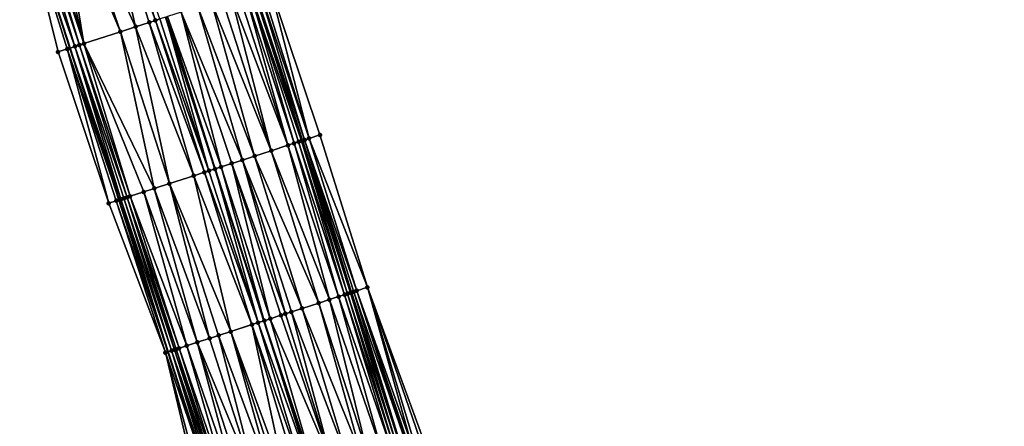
# Model space of a CAD drawing. Header units: feet. Extents: x 2004186 to 2014793, y 836912 to 864902.
# Tile 823 of 974: x 2004674 to 2004798, y 858494 to 858545. Entities that reach past the tile are written whole.
import ezdxf

# ---------------------------------------------------------------- set-up
doc = ezdxf.new("R2010")
doc.units = ezdxf.units.FT
doc.header["$LTSCALE"] = 100
doc.header["$MEASUREMENT"] = 0
for name, color, linetype, lineweight in [('EP_Travel Lane', 5, 'Continuous', 40), ('GPL_Skip Line', 2, 'Continuous', 40), ('Road Shots', 4, 'Continuous', 200), ('Road X-Section', 30, 'Continuous', 13)]:
    doc.layers.add(name, color=color, linetype=linetype, lineweight=lineweight)
doc.layers.add('I-77 SB_MM21-27-Surface-Border', color=7, linetype='Continuous')
doc.layers.add('I-77 SB_MM21-27-Surface-TIN', color=7, linetype='Continuous')

msp = doc.modelspace()

# ---------------------------------------------------------------- linework, layer by layer
at = {"layer": 'EP_Travel Lane'}
for points in [[(2004772.85, 858256.09, 456.8), (2004766.68, 858275.11, 456.58), (2004760.52, 858294.14, 456.37), (2004754.36, 858313.16, 456.14), (2004748.19, 858332.19, 455.93), (2004742.03, 858351.22, 455.73), (2004735.87, 858370.25, 455.55), (2004729.71, 858389.27, 455.39), (2004723.55, 858408.3, 455.18), (2004717.38, 858427.33, 455.01), (2004711.22, 858446.35, 454.8), (2004705.06, 858465.38, 454.61), (2004698.9, 858484.4, 454.41), (2004692.76, 858503.44, 454.2), (2004686.62, 858522.47, 453.98), (2004680.48, 858541.5, 453.77), (2004674.35, 858560.54, 453.58)], [(2004795.84, 858263.53, 456.78), (2004789.67, 858282.56, 456.57), (2004783.5, 858301.58, 456.36), (2004777.33, 858320.6, 456.17), (2004771.17, 858339.62, 455.95), (2004765.01, 858358.65, 455.73), (2004758.86, 858377.68, 455.54), (2004752.7, 858396.71, 455.36), (2004746.54, 858415.73, 455.17), (2004740.38, 858434.76, 454.99), (2004734.22, 858453.79, 454.81), (2004728.07, 858472.82, 454.6), (2004721.91, 858491.84, 454.39), (2004715.76, 858510.88, 454.18), (2004709.62, 858529.91, 453.96), (2004703.47, 858548.94, 453.76)]]:
    msp.add_polyline3d(points, dxfattribs=at)
at = {"layer": 'GPL_Skip Line'}
msp.add_polyline3d([(2004784.83, 858259.97, 456.97), (2004778.66, 858278.99, 456.78), (2004772.5, 858298.02, 456.57), (2004766.34, 858317.04, 456.36), (2004760.18, 858336.07, 456.13), (2004754.03, 858355.1, 455.94), (2004747.87, 858374.13, 455.75), (2004741.72, 858393.16, 455.59), (2004735.57, 858412.19, 455.39), (2004729.42, 858431.22, 455.21), (2004723.26, 858450.25, 455.01), (2004717.11, 858469.28, 454.82), (2004710.96, 858488.31, 454.61), (2004704.81, 858507.33, 454.4), (2004698.65, 858526.36, 454.17), (2004692.5, 858545.39, 453.98)], dxfattribs=at)
at = {"layer": 'I-77 SB_MM21-27-Surface-Border', "color": 3, "linetype": 'ByBlock', "lineweight": -2}
for points in [[(2004772.27, 858255.9, 456.78), (2004765.35, 858274.68, 456.53), (2004759.56, 858293.83, 456.34), (2004752.64, 858312.6, 456.08), (2004745.91, 858331.45, 455.84), (2004739.56, 858350.42, 455.66), (2004733.03, 858369.33, 455.43), (2004726.88, 858388.36, 455.26), (2004720.73, 858407.39, 455.07), (2004714.57, 858426.42, 454.89), (2004708.61, 858445.51, 454.7), (2004702.84, 858464.66, 454.52), (2004697.07, 858483.81, 454.33), (2004692.44, 858503.33, 454.19), (2004685.33, 858522.05, 453.92), (2004678.99, 858541.02, 453.71), (2004674.17, 858560.48, 453.57)], [(2004705.44, 858549.57, 453.6), (2004711.79, 858530.61, 453.78), (2004717.75, 858511.52, 454.03), (2004724.66, 858492.73, 454.17), (2004731.01, 858473.76, 454.36), (2004736.97, 858454.67, 454.58), (2004743.31, 858435.71, 454.74), (2004749.46, 858416.68, 454.92), (2004755.81, 858397.71, 455.09), (2004761.77, 858378.62, 455.3), (2004767.92, 858359.59, 455.48), (2004773.69, 858340.44, 455.76), (2004779.66, 858321.36, 455.98), (2004785.44, 858302.21, 456.21), (2004791.03, 858283, 456.47), (2004797.58, 858264.09, 456.65)]]:
    msp.add_polyline3d(points, dxfattribs=at)
at = {"layer": 'I-77 SB_MM21-27-Surface-TIN', "color": 128, "linetype": 'ByBlock', "lineweight": -2}
for points in [[(2004684.25, 858563.74, 453.78), (2004680.26, 858562.45, 453.72), (2004688.69, 858544.16, 453.94)], [(2004685.02, 858563.99, 453.8), (2004684.25, 858563.74, 453.78), (2004691.17, 858544.96, 453.98)], [(2004684.25, 858563.74, 453.78), (2004690.41, 858544.71, 453.97), (2004691.17, 858544.96, 453.98)], [(2004684.25, 858563.74, 453.78), (2004688.69, 858544.16, 453.94), (2004690.41, 858544.71, 453.97)], [(2004685.02, 858563.99, 453.8), (2004691.17, 858544.96, 453.98), (2004691.74, 858545.15, 453.98)], [(2004678.93, 858562.02, 453.69), (2004677.59, 858561.59, 453.67), (2004682.22, 858542.07, 453.83)], [(2004680.26, 858562.45, 453.72), (2004678.93, 858562.02, 453.69), (2004686.79, 858543.55, 453.91)], [(2004678.93, 858562.02, 453.69), (2004682.22, 858542.07, 453.83), (2004686.79, 858543.55, 453.91)], [(2004680.26, 858562.45, 453.72), (2004686.79, 858543.55, 453.91), (2004688.69, 858544.16, 453.94)], [(2004675.31, 858560.85, 453.62), (2004674.35, 858560.54, 453.58), (2004681.08, 858541.7, 453.8)], [(2004675.88, 858561.04, 453.64), (2004675.31, 858560.85, 453.62), (2004681.65, 858541.88, 453.82)], [(2004675.31, 858560.85, 453.62), (2004681.08, 858541.7, 453.8), (2004681.65, 858541.88, 453.82)], [(2004676.45, 858561.22, 453.65), (2004675.88, 858561.04, 453.64), (2004682.22, 858542.07, 453.83)], [(2004675.88, 858561.04, 453.64), (2004681.65, 858541.88, 453.82), (2004682.22, 858542.07, 453.83)], [(2004677.59, 858561.59, 453.67), (2004676.45, 858561.22, 453.65), (2004682.22, 858542.07, 453.83)], [(2004674.17, 858560.48, 453.57), (2004680.48, 858541.5, 453.77), (2004674.35, 858560.54, 453.58)], [(2004674.17, 858560.48, 453.57), (2004680.13, 858541.39, 453.76), (2004680.48, 858541.5, 453.77)], [(2004674.17, 858560.48, 453.57), (2004678.99, 858541.02, 453.71), (2004680.13, 858541.39, 453.76)], [(2004681.08, 858541.7, 453.8), (2004674.35, 858560.54, 453.58), (2004680.48, 858541.5, 453.77)], [(2004705.44, 858549.57, 453.6), (2004704.49, 858549.27, 453.69), (2004710.45, 858530.18, 453.9)], [(2004705.44, 858549.57, 453.6), (2004710.45, 858530.18, 453.9), (2004711.79, 858530.61, 453.78)], [(2004701.64, 858548.34, 453.83), (2004700.68, 858548.04, 453.85), (2004707.79, 858529.32, 454.03)], [(2004702.4, 858548.59, 453.81), (2004701.64, 858548.34, 453.83), (2004707.79, 858529.32, 454.03)], [(2004702.97, 858548.77, 453.78), (2004702.4, 858548.59, 453.81), (2004708.55, 858529.56, 454.01)], [(2004702.4, 858548.59, 453.81), (2004707.79, 858529.32, 454.03), (2004708.55, 858529.56, 454.01)], [(2004702.97, 858548.77, 453.78), (2004709.5, 858529.87, 453.97), (2004703.47, 858548.94, 453.76)], [(2004702.97, 858548.77, 453.78), (2004709.12, 858529.75, 453.99), (2004709.5, 858529.87, 453.97)], [(2004702.97, 858548.77, 453.78), (2004708.55, 858529.56, 454.01), (2004709.12, 858529.75, 453.99)], [(2004703.54, 858548.96, 453.75), (2004703.47, 858548.94, 453.76), (2004709.62, 858529.91, 453.96)], [(2004709.5, 858529.87, 453.97), (2004709.62, 858529.91, 453.96), (2004703.47, 858548.94, 453.76)], [(2004704.11, 858549.14, 453.72), (2004703.54, 858548.96, 453.75), (2004709.88, 858529.99, 453.95)], [(2004703.54, 858548.96, 453.75), (2004709.62, 858529.91, 453.96), (2004709.88, 858529.99, 453.95)], [(2004704.49, 858549.27, 453.69), (2004704.11, 858549.14, 453.72), (2004710.45, 858530.18, 453.9)], [(2004704.11, 858549.14, 453.72), (2004709.88, 858529.99, 453.95), (2004710.45, 858530.18, 453.9)], [(2004698.21, 858547.24, 453.9), (2004696.5, 858546.68, 453.92), (2004703.6, 858527.96, 454.1)], [(2004699.54, 858547.67, 453.87), (2004698.21, 858547.24, 453.9), (2004705.69, 858528.64, 454.08)], [(2004698.21, 858547.24, 453.9), (2004703.6, 858527.96, 454.1), (2004705.69, 858528.64, 454.08)], [(2004700.68, 858548.04, 453.85), (2004699.54, 858547.67, 453.87), (2004705.69, 858528.64, 454.08)], [(2004700.68, 858548.04, 453.85), (2004705.69, 858528.64, 454.08), (2004707.79, 858529.32, 454.03)], [(2004694.4, 858546.01, 453.95), (2004692.69, 858545.45, 453.98), (2004699.41, 858526.61, 454.16)], [(2004696.5, 858546.68, 453.92), (2004694.4, 858546.01, 453.95), (2004702.08, 858527.47, 454.12)], [(2004694.4, 858546.01, 453.95), (2004700.75, 858527.04, 454.13), (2004702.08, 858527.47, 454.12)], [(2004694.4, 858546.01, 453.95), (2004699.41, 858526.61, 454.16), (2004700.75, 858527.04, 454.13)], [(2004696.5, 858546.68, 453.92), (2004702.08, 858527.47, 454.12), (2004703.6, 858527.96, 454.1)], [(2004690.41, 858544.71, 453.97), (2004688.69, 858544.16, 453.94), (2004695.99, 858525.5, 454.16)], [(2004691.17, 858544.96, 453.98), (2004690.41, 858544.71, 453.97), (2004697.32, 858525.93, 454.18)], [(2004690.41, 858544.71, 453.97), (2004695.99, 858525.5, 454.16), (2004697.32, 858525.93, 454.18)], [(2004691.74, 858545.15, 453.98), (2004691.17, 858544.96, 453.98), (2004697.89, 858526.12, 454.18)], [(2004691.17, 858544.96, 453.98), (2004697.32, 858525.93, 454.18), (2004697.89, 858526.12, 454.18)], [(2004691.74, 858545.15, 453.98), (2004697.89, 858526.12, 454.18), (2004692.5, 858545.39, 453.98)], [(2004692.69, 858545.45, 453.98), (2004692.5, 858545.39, 453.98), (2004698.65, 858526.36, 454.17)], [(2004697.89, 858526.12, 454.18), (2004698.65, 858526.36, 454.17), (2004692.5, 858545.39, 453.98)], [(2004692.69, 858545.45, 453.98), (2004698.65, 858526.36, 454.17), (2004699.41, 858526.61, 454.16)], [(2004686.79, 858543.55, 453.91), (2004682.22, 858542.07, 453.83), (2004691.04, 858523.9, 454.08)], [(2004688.69, 858544.16, 453.94), (2004686.79, 858543.55, 453.91), (2004692.94, 858524.52, 454.12)], [(2004686.79, 858543.55, 453.91), (2004691.04, 858523.9, 454.08), (2004692.94, 858524.52, 454.12)], [(2004688.69, 858544.16, 453.94), (2004692.94, 858524.52, 454.12), (2004695.99, 858525.5, 454.16)], [(2004680.13, 858541.39, 453.76), (2004678.99, 858541.02, 453.71), (2004685.33, 858522.05, 453.92)], [(2004680.13, 858541.39, 453.76), (2004686.62, 858522.47, 453.98), (2004680.48, 858541.5, 453.77)], [(2004680.13, 858541.39, 453.76), (2004686.28, 858522.36, 453.96), (2004686.62, 858522.47, 453.98)], [(2004680.13, 858541.39, 453.76), (2004685.33, 858522.05, 453.92), (2004686.28, 858522.36, 453.96)], [(2004681.08, 858541.7, 453.8), (2004680.48, 858541.5, 453.77), (2004686.86, 858522.55, 453.99)], [(2004686.86, 858522.55, 453.99), (2004680.48, 858541.5, 453.77), (2004686.62, 858522.47, 453.98)], [(2004681.65, 858541.88, 453.82), (2004681.08, 858541.7, 453.8), (2004687.62, 858522.79, 454.03)], [(2004681.08, 858541.7, 453.8), (2004687.24, 858522.67, 454.01), (2004687.62, 858522.79, 454.03)], [(2004681.08, 858541.7, 453.8), (2004686.86, 858522.55, 453.99), (2004687.24, 858522.67, 454.01)], [(2004682.22, 858542.07, 453.83), (2004681.65, 858541.88, 453.82), (2004688, 858522.92, 454.03)], [(2004681.65, 858541.88, 453.82), (2004687.62, 858522.79, 454.03), (2004688, 858522.92, 454.03)], [(2004682.22, 858542.07, 453.83), (2004689.71, 858523.47, 454.06), (2004691.04, 858523.9, 454.08)], [(2004682.22, 858542.07, 453.83), (2004688, 858522.92, 454.03), (2004689.71, 858523.47, 454.06)], [(2004709.12, 858529.75, 453.99), (2004708.55, 858529.56, 454.01), (2004714.89, 858510.59, 454.22)], [(2004709.5, 858529.87, 453.97), (2004709.12, 858529.75, 453.99), (2004715.27, 858510.72, 454.21)], [(2004709.12, 858529.75, 453.99), (2004714.89, 858510.59, 454.22), (2004715.27, 858510.72, 454.21)], [(2004709.5, 858529.87, 453.97), (2004715.65, 858510.84, 454.19), (2004709.62, 858529.91, 453.96)], [(2004709.5, 858529.87, 453.97), (2004715.27, 858510.72, 454.21), (2004715.65, 858510.84, 454.19)], [(2004709.88, 858529.99, 453.95), (2004709.62, 858529.91, 453.96), (2004715.76, 858510.88, 454.18)], [(2004715.65, 858510.84, 454.19), (2004715.76, 858510.88, 454.18), (2004709.62, 858529.91, 453.96)], [(2004710.45, 858530.18, 453.9), (2004709.88, 858529.99, 453.95), (2004716.42, 858511.09, 454.14)], [(2004709.88, 858529.99, 453.95), (2004715.76, 858510.88, 454.18), (2004716.04, 858510.96, 454.17)], [(2004709.88, 858529.99, 453.95), (2004716.04, 858510.96, 454.17), (2004716.42, 858511.09, 454.14)], [(2004711.79, 858530.61, 453.78), (2004710.45, 858530.18, 453.9), (2004717.75, 858511.52, 454.03)], [(2004710.45, 858530.18, 453.9), (2004716.42, 858511.09, 454.14), (2004717.75, 858511.52, 454.03)], [(2004705.69, 858528.64, 454.08), (2004703.6, 858527.96, 454.1), (2004711.66, 858509.55, 454.29)], [(2004707.79, 858529.32, 454.03), (2004705.69, 858528.64, 454.08), (2004712.99, 858509.98, 454.26)], [(2004705.69, 858528.64, 454.08), (2004711.66, 858509.55, 454.29), (2004712.99, 858509.98, 454.26)], [(2004708.55, 858529.56, 454.01), (2004707.79, 858529.32, 454.03), (2004714.13, 858510.35, 454.24)], [(2004707.79, 858529.32, 454.03), (2004712.99, 858509.98, 454.26), (2004714.13, 858510.35, 454.24)], [(2004708.55, 858529.56, 454.01), (2004714.13, 858510.35, 454.24), (2004714.89, 858510.59, 454.22)], [(2004702.08, 858527.47, 454.12), (2004700.75, 858527.04, 454.13), (2004707.47, 858508.2, 454.36)], [(2004703.6, 858527.96, 454.1), (2004702.08, 858527.47, 454.12), (2004709.56, 858508.87, 454.32)], [(2004702.08, 858527.47, 454.12), (2004708.23, 858508.44, 454.35), (2004709.56, 858508.87, 454.32)], [(2004702.08, 858527.47, 454.12), (2004707.47, 858508.2, 454.36), (2004708.23, 858508.44, 454.35)], [(2004703.6, 858527.96, 454.1), (2004709.56, 858508.87, 454.32), (2004711.66, 858509.55, 454.29)], [(2004697.89, 858526.12, 454.18), (2004697.32, 858525.93, 454.18), (2004704.05, 858507.09, 454.4)], [(2004697.89, 858526.12, 454.18), (2004704.05, 858507.09, 454.4), (2004698.65, 858526.36, 454.17)], [(2004699.41, 858526.61, 454.16), (2004698.65, 858526.36, 454.17), (2004704.81, 858507.33, 454.4)], [(2004704.05, 858507.09, 454.4), (2004704.81, 858507.33, 454.4), (2004698.65, 858526.36, 454.17)], [(2004700.75, 858527.04, 454.13), (2004699.41, 858526.61, 454.16), (2004705.57, 858507.58, 454.39)], [(2004699.41, 858526.61, 454.16), (2004704.81, 858507.33, 454.4), (2004705.57, 858507.58, 454.39)], [(2004700.75, 858527.04, 454.13), (2004706.9, 858508.01, 454.37), (2004707.47, 858508.2, 454.36)], [(2004700.75, 858527.04, 454.13), (2004705.57, 858507.58, 454.39), (2004706.9, 858508.01, 454.37)], [(2004695.99, 858525.5, 454.16), (2004692.94, 858524.52, 454.12), (2004700.62, 858505.98, 454.36)], [(2004697.32, 858525.93, 454.18), (2004695.99, 858525.5, 454.16), (2004703.28, 858506.84, 454.4)], [(2004695.99, 858525.5, 454.16), (2004700.62, 858505.98, 454.36), (2004703.28, 858506.84, 454.4)], [(2004697.32, 858525.93, 454.18), (2004703.28, 858506.84, 454.4), (2004704.05, 858507.09, 454.4)], [(2004691.04, 858523.9, 454.08), (2004689.71, 858523.47, 454.06), (2004696.43, 858504.63, 454.29)], [(2004692.94, 858524.52, 454.12), (2004691.04, 858523.9, 454.08), (2004697.96, 858505.12, 454.31)], [(2004691.04, 858523.9, 454.08), (2004696.43, 858504.63, 454.29), (2004697.96, 858505.12, 454.31)], [(2004692.94, 858524.52, 454.12), (2004699.1, 858505.49, 454.34), (2004700.62, 858505.98, 454.36)], [(2004692.94, 858524.52, 454.12), (2004697.96, 858505.12, 454.31), (2004699.1, 858505.49, 454.34)], [(2004686.28, 858522.36, 453.96), (2004685.33, 858522.05, 453.92), (2004692.44, 858503.33, 454.19)], [(2004686.28, 858522.36, 453.96), (2004692.76, 858503.44, 454.2), (2004686.62, 858522.47, 453.98)], [(2004686.28, 858522.36, 453.96), (2004692.44, 858503.33, 454.19), (2004692.76, 858503.44, 454.2)], [(2004686.86, 858522.55, 453.99), (2004686.62, 858522.47, 453.98), (2004692.76, 858503.44, 454.2)], [(2004687.24, 858522.67, 454.01), (2004686.86, 858522.55, 453.99), (2004693.2, 858503.58, 454.23)], [(2004686.86, 858522.55, 453.99), (2004692.76, 858503.44, 454.2), (2004693.2, 858503.58, 454.23)], [(2004687.62, 858522.79, 454.03), (2004687.24, 858522.67, 454.01), (2004693.58, 858503.7, 454.24)], [(2004687.24, 858522.67, 454.01), (2004693.2, 858503.58, 454.23), (2004693.58, 858503.7, 454.24)], [(2004688, 858522.92, 454.03), (2004687.62, 858522.79, 454.03), (2004694.15, 858503.89, 454.25)], [(2004687.62, 858522.79, 454.03), (2004693.77, 858503.76, 454.25), (2004694.15, 858503.89, 454.25)], [(2004687.62, 858522.79, 454.03), (2004693.58, 858503.7, 454.24), (2004693.77, 858503.76, 454.25)], [(2004689.71, 858523.47, 454.06), (2004688, 858522.92, 454.03), (2004695.1, 858504.19, 454.26)], [(2004688, 858522.92, 454.03), (2004694.15, 858503.89, 454.25), (2004695.1, 858504.19, 454.26)], [(2004689.71, 858523.47, 454.06), (2004695.1, 858504.19, 454.26), (2004696.43, 858504.63, 454.29)], [(2004717.75, 858511.52, 454.03), (2004716.42, 858511.09, 454.14), (2004723.14, 858492.24, 454.3)], [(2004717.75, 858511.52, 454.03), (2004724.28, 858492.61, 454.21), (2004724.66, 858492.73, 454.17)], [(2004717.75, 858511.52, 454.03), (2004723.52, 858492.36, 454.27), (2004724.28, 858492.61, 454.21)], [(2004717.75, 858511.52, 454.03), (2004723.14, 858492.24, 454.3), (2004723.52, 858492.36, 454.27)], [(2004714.13, 858510.35, 454.24), (2004712.99, 858509.98, 454.26), (2004719.52, 858491.07, 454.46)], [(2004714.89, 858510.59, 454.22), (2004714.13, 858510.35, 454.24), (2004720.67, 858491.44, 454.44)], [(2004714.13, 858510.35, 454.24), (2004719.52, 858491.07, 454.46), (2004720.67, 858491.44, 454.44)], [(2004715.27, 858510.72, 454.21), (2004714.89, 858510.59, 454.22), (2004721.05, 858491.57, 454.43)], [(2004714.89, 858510.59, 454.22), (2004720.67, 858491.44, 454.44), (2004721.05, 858491.57, 454.43)], [(2004715.65, 858510.84, 454.19), (2004715.27, 858510.72, 454.21), (2004721.43, 858491.69, 454.42)], [(2004715.27, 858510.72, 454.21), (2004721.05, 858491.57, 454.43), (2004721.43, 858491.69, 454.42)], [(2004715.65, 858510.84, 454.19), (2004721.81, 858491.81, 454.4), (2004715.76, 858510.88, 454.18)], [(2004715.65, 858510.84, 454.19), (2004721.43, 858491.69, 454.42), (2004721.81, 858491.81, 454.4)], [(2004716.04, 858510.96, 454.17), (2004715.76, 858510.88, 454.18), (2004721.91, 858491.84, 454.39)], [(2004721.81, 858491.81, 454.4), (2004721.91, 858491.84, 454.39), (2004715.76, 858510.88, 454.18)], [(2004716.42, 858511.09, 454.14), (2004716.04, 858510.96, 454.17), (2004722.57, 858492.06, 454.35)], [(2004716.04, 858510.96, 454.17), (2004721.91, 858491.84, 454.39), (2004722.57, 858492.06, 454.35)], [(2004716.42, 858511.09, 454.14), (2004722.76, 858492.12, 454.34), (2004723.14, 858492.24, 454.3)], [(2004716.42, 858511.09, 454.14), (2004722.57, 858492.06, 454.35), (2004722.76, 858492.12, 454.34)], [(2004709.56, 858508.87, 454.32), (2004708.23, 858508.44, 454.35), (2004715.34, 858489.72, 454.54)], [(2004711.66, 858509.55, 454.29), (2004709.56, 858508.87, 454.32), (2004717.05, 858490.27, 454.51)], [(2004709.56, 858508.87, 454.32), (2004715.34, 858489.72, 454.54), (2004717.05, 858490.27, 454.51)], [(2004712.99, 858509.98, 454.26), (2004711.66, 858509.55, 454.29), (2004717.81, 858490.52, 454.5)], [(2004711.66, 858509.55, 454.29), (2004717.05, 858490.27, 454.51), (2004717.81, 858490.52, 454.5)], [(2004712.99, 858509.98, 454.26), (2004717.81, 858490.52, 454.5), (2004719.52, 858491.07, 454.46)], [(2004705.57, 858507.58, 454.39), (2004704.81, 858507.33, 454.4), (2004711.15, 858488.37, 454.61)], [(2004706.9, 858508.01, 454.37), (2004705.57, 858507.58, 454.39), (2004713.43, 858489.11, 454.58)], [(2004705.57, 858507.58, 454.39), (2004711.15, 858488.37, 454.61), (2004713.43, 858489.11, 454.58)], [(2004707.47, 858508.2, 454.36), (2004706.9, 858508.01, 454.37), (2004713.43, 858489.11, 454.58)], [(2004708.23, 858508.44, 454.35), (2004707.47, 858508.2, 454.36), (2004713.43, 858489.11, 454.58)], [(2004708.23, 858508.44, 454.35), (2004713.43, 858489.11, 454.58), (2004715.34, 858489.72, 454.54)], [(2004703.28, 858506.84, 454.4), (2004700.62, 858505.98, 454.36), (2004707.53, 858487.2, 454.57)], [(2004704.05, 858507.09, 454.4), (2004703.28, 858506.84, 454.4), (2004709.82, 858487.94, 454.61)], [(2004703.28, 858506.84, 454.4), (2004709.06, 858487.69, 454.6), (2004709.82, 858487.94, 454.61)], [(2004703.28, 858506.84, 454.4), (2004707.53, 858487.2, 454.57), (2004709.06, 858487.69, 454.6)], [(2004704.05, 858507.09, 454.4), (2004710.77, 858488.24, 454.61), (2004704.81, 858507.33, 454.4)], [(2004704.05, 858507.09, 454.4), (2004709.82, 858487.94, 454.61), (2004710.77, 858488.24, 454.61)], [(2004710.77, 858488.24, 454.61), (2004710.96, 858488.31, 454.61), (2004704.81, 858507.33, 454.4)], [(2004711.15, 858488.37, 454.61), (2004704.81, 858507.33, 454.4), (2004710.96, 858488.31, 454.61)], [(2004697.96, 858505.12, 454.31), (2004696.43, 858504.63, 454.29), (2004704.11, 858486.09, 454.52)], [(2004699.1, 858505.49, 454.34), (2004697.96, 858505.12, 454.31), (2004704.11, 858486.09, 454.52)], [(2004700.62, 858505.98, 454.36), (2004699.1, 858505.49, 454.34), (2004706.01, 858486.71, 454.55)], [(2004699.1, 858505.49, 454.34), (2004704.11, 858486.09, 454.52), (2004706.01, 858486.71, 454.55)], [(2004700.62, 858505.98, 454.36), (2004706.77, 858486.95, 454.56), (2004707.53, 858487.2, 454.57)], [(2004700.62, 858505.98, 454.36), (2004706.01, 858486.71, 454.55), (2004706.77, 858486.95, 454.56)], [(2004694.15, 858503.89, 454.25), (2004693.77, 858503.76, 454.25), (2004700.11, 858484.8, 454.46)], [(2004695.1, 858504.19, 454.26), (2004694.15, 858503.89, 454.25), (2004700.68, 858484.98, 454.46)], [(2004694.15, 858503.89, 454.25), (2004700.11, 858484.8, 454.46), (2004700.68, 858484.98, 454.46)], [(2004696.43, 858504.63, 454.29), (2004695.1, 858504.19, 454.26), (2004701.64, 858485.29, 454.47)], [(2004695.1, 858504.19, 454.26), (2004700.68, 858484.98, 454.46), (2004701.64, 858485.29, 454.47)], [(2004696.43, 858504.63, 454.29), (2004702.59, 858485.6, 454.49), (2004704.11, 858486.09, 454.52)], [(2004696.43, 858504.63, 454.29), (2004701.64, 858485.29, 454.47), (2004702.59, 858485.6, 454.49)], [(2004692.44, 858503.33, 454.19), (2004698.9, 858484.4, 454.41), (2004692.76, 858503.44, 454.2)], [(2004692.44, 858503.33, 454.19), (2004697.64, 858484, 454.35), (2004698.9, 858484.4, 454.41)], [(2004692.44, 858503.33, 454.19), (2004697.07, 858483.81, 454.33), (2004697.64, 858484, 454.35)], [(2004693.2, 858503.58, 454.23), (2004692.76, 858503.44, 454.2), (2004698.97, 858484.43, 454.42)], [(2004698.97, 858484.43, 454.42), (2004692.76, 858503.44, 454.2), (2004698.9, 858484.4, 454.41)], [(2004693.58, 858503.7, 454.24), (2004693.2, 858503.58, 454.23), (2004699.73, 858484.67, 454.45)], [(2004693.2, 858503.58, 454.23), (2004699.35, 858484.55, 454.44), (2004699.73, 858484.67, 454.45)], [(2004693.2, 858503.58, 454.23), (2004698.97, 858484.43, 454.42), (2004699.35, 858484.55, 454.44)], [(2004693.77, 858503.76, 454.25), (2004693.58, 858503.7, 454.24), (2004699.73, 858484.67, 454.45)], [(2004693.77, 858503.76, 454.25), (2004699.73, 858484.67, 454.45), (2004700.11, 858484.8, 454.46)]]:
    msp.add_3dface(points, dxfattribs=at)
at = {"layer": 'Road Shots', "lineweight": 100}
for p in [(2004690.41, 858544.71, 453.97), (2004691.17, 858544.96, 453.98), (2004686.79, 858543.55, 453.91), (2004688.69, 858544.16, 453.94), (2004678.99, 858541.02, 453.71), (2004680.13, 858541.39, 453.76), (2004681.08, 858541.7, 453.8), (2004681.65, 858541.88, 453.82), (2004682.22, 858542.07, 453.83), (2004709.12, 858529.75, 453.99), (2004709.5, 858529.87, 453.97), (2004709.88, 858529.99, 453.95), (2004710.45, 858530.18, 453.9), (2004711.79, 858530.61, 453.78), (2004705.69, 858528.64, 454.08), (2004707.79, 858529.32, 454.03), (2004708.55, 858529.56, 454.01), (2004702.08, 858527.47, 454.12), (2004703.6, 858527.96, 454.1), (2004697.89, 858526.12, 454.18), (2004698.65, 858526.36, 454.17), (2004699.41, 858526.61, 454.16), (2004700.75, 858527.04, 454.13), (2004695.99, 858525.5, 454.16), (2004697.32, 858525.93, 454.18), (2004691.04, 858523.9, 454.08), (2004692.94, 858524.52, 454.12), (2004686.28, 858522.36, 453.96), (2004686.86, 858522.55, 453.99), (2004687.24, 858522.67, 454.01), (2004687.62, 858522.79, 454.03), (2004688, 858522.92, 454.03), (2004689.71, 858523.47, 454.06), (2004685.33, 858522.05, 453.92), (2004717.75, 858511.52, 454.03), (2004714.13, 858510.35, 454.24), (2004714.89, 858510.59, 454.22), (2004715.27, 858510.72, 454.21), (2004715.65, 858510.84, 454.19), (2004716.04, 858510.96, 454.17), (2004716.42, 858511.09, 454.14), (2004709.56, 858508.87, 454.32), (2004711.66, 858509.55, 454.29), (2004712.99, 858509.98, 454.26), (2004705.57, 858507.58, 454.39), (2004706.9, 858508.01, 454.37), (2004707.47, 858508.2, 454.36), (2004708.23, 858508.44, 454.35), (2004703.28, 858506.84, 454.4), (2004704.05, 858507.09, 454.4), (2004704.81, 858507.33, 454.4), (2004697.96, 858505.12, 454.31), (2004699.1, 858505.49, 454.34), (2004700.62, 858505.98, 454.36), (2004694.15, 858503.89, 454.25), (2004695.1, 858504.19, 454.26), (2004696.43, 858504.63, 454.29), (2004692.44, 858503.33, 454.19), (2004693.2, 858503.58, 454.23), (2004693.58, 858503.7, 454.24), (2004693.77, 858503.76, 454.25)]:
    msp.add_point(p, dxfattribs=at)
at = {"layer": 'Road X-Section', "extrusion": (0.30766, -0.951442, 0.01015), "flags": 128}
for points, elevation in [([(2171586.84, 2484.78), (2171588.04, 2484.83), (2171589.04, 2484.88), (2171589.64, 2484.9), (2171590.24, 2484.91), (2171595.04, 2484.99), (2171597.04, 2485.02), (2171598.84, 2485.05), (2171599.64, 2485.06), (2171600.24, 2485.06), (2171601.24, 2485.05), (2171603.04, 2485.03), (2171605.24, 2484.99), (2171607.04, 2484.97), (2171608.44, 2484.95), (2171609.64, 2484.92), (2171610.64, 2484.9), (2171611.44, 2484.88), (2171612.04, 2484.86), (2171612.64, 2484.83), (2171613.24, 2484.79), (2171613.64, 2484.76), (2171614.64, 2484.68)], -200087.88), ([(2171587.04, 2484.79), (2171588.04, 2484.84), (2171588.64, 2484.87), (2171589.04, 2484.89), (2171589.44, 2484.9), (2171589.84, 2484.91), (2171591.64, 2484.93), (2171593.04, 2484.95), (2171595.04, 2484.99), (2171598.24, 2485.03), (2171599.64, 2485.05), (2171600.24, 2485.05), (2171601.04, 2485.05), (2171601.84, 2485.03), (2171603.24, 2485.01), (2171604.64, 2484.99), (2171606.24, 2484.98), (2171608.44, 2484.95), (2171610.64, 2484.9), (2171611.44, 2484.88), (2171612.04, 2484.86), (2171612.44, 2484.84), (2171612.84, 2484.82), (2171613.44, 2484.77), (2171614.84, 2484.66)], -200067.88), ([(2171588.04, 2484.86), (2171588.84, 2484.9), (2171589.24, 2484.91), (2171589.44, 2484.92), (2171589.84, 2484.92), (2171590.84, 2484.93), (2171592.24, 2484.96), (2171593.84, 2484.98), (2171595.04, 2485.01), (2171596.64, 2485.03), (2171599.44, 2485.07), (2171600.24, 2485.07), (2171601.04, 2485.07), (2171601.84, 2485.06), (2171603.24, 2485.04), (2171603.84, 2485.03), (2171604.64, 2485.02), (2171606.04, 2484.99), (2171608.24, 2484.96), (2171609.64, 2484.93), (2171610.84, 2484.91), (2171611.64, 2484.89), (2171612.04, 2484.88), (2171612.44, 2484.86), (2171612.84, 2484.84), (2171613.24, 2484.81), (2171614.64, 2484.7)], -200047.86)]:
    msp.add_lwpolyline(points, dxfattribs=dict(at, elevation=elevation))

doc.saveas('drawing.dxf')
